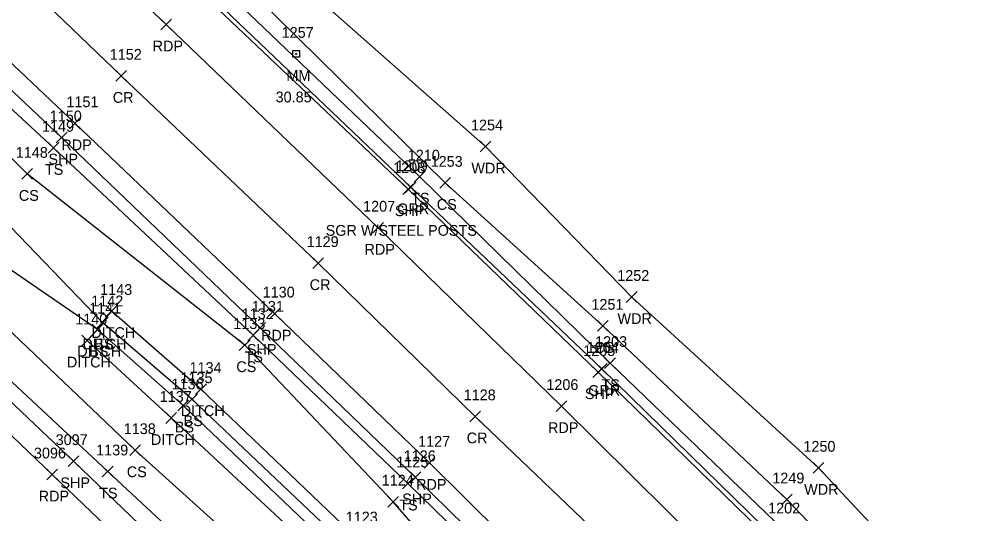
# Model space of a CAD drawing. Extents: x 1647574 to 1652703, y 212895 to 228670.
# Drawn here: x 1649743 to 1649920, y 226398.8 to 226490.7 of the extents above; entities that cross this region are included whole.
import ezdxf

# ---------------------------------------------------------------- set-up
doc = ezdxf.new("R2010")
doc.units = 0
for name, color, linetype in [('D_A', 7, 'Continuous'), ('D_I', 7, 'Continuous'), ('D_TIC', 7, 'Continuous'), ('DD', 7, 'Continuous'), ('L_A', 7, 'Continuous'), ('L_I', 7, 'Continuous'), ('L_TIC', 7, 'Continuous'), ('LAWA', 7, 'Continuous'), ('LELB', 7, 'Continuous'), ('P_A', 7, 'Continuous'), ('P_I', 7, 'Continuous'), ('P_TIC', 7, 'Continuous'), ('PET', 7, 'Continuous'), ('PRC', 7, 'Continuous'), ('PSP', 7, 'Continuous'), ('R_A', 7, 'Continuous'), ('R_C', 7, 'Continuous'), ('R_I', 7, 'Continuous'), ('R_TIC', 7, 'Continuous'), ('RGR', 7, 'Continuous'), ('S_A', 7, 'Continuous'), ('S_C', 7, 'Continuous'), ('S_I', 7, 'Continuous'), ('SRM', 7, 'Continuous')]:
    doc.layers.add(name, color=color, linetype=linetype)

msp = doc.modelspace()

# ---------------------------------------------------------------- linework, layer by layer
at = {"layer": 'D_TIC'}
for points in [[(1649759.18, 226435.47), (1649761.18, 226437.47)], [(1649761.18, 226435.47), (1649759.18, 226437.47)], [(1649759.18, 226435.47), (1649761.18, 226437.47)], [(1649761.18, 226435.47), (1649759.18, 226437.47)], [(1649757.52, 226433.35), (1649759.52, 226435.35)], [(1649759.52, 226433.35), (1649757.52, 226435.35)], [(1649756.57, 226432.02), (1649758.57, 226434.02)], [(1649758.57, 226432.02), (1649756.57, 226434.02)], [(1649754.64, 226430), (1649756.64, 226432)], [(1649756.64, 226430), (1649754.64, 226432)], [(1649775.78, 226420.97), (1649777.78, 226422.97)], [(1649777.78, 226420.97), (1649775.78, 226422.97)], [(1649770.25, 226415.61), (1649772.25, 226417.61)], [(1649772.25, 226415.61), (1649770.25, 226417.61)]]:
    msp.add_lwpolyline(points, dxfattribs=at)
at = {"layer": 'DD'}
for points in [[(1649866.07, 226326.34), (1649834.51, 226356.66), (1649801.03, 226388.97), (1649771.25, 226416.61), (1649755.64, 226431), (1649757.57, 226433.02), (1649758.52, 226434.35), (1649760.18, 226436.47)], [(1649866.07, 226326.34), (1649867.38, 226328.16), (1649869, 226330.3), (1649871.11, 226331.79), (1649839.7, 226361.95), (1649805.8, 226394.2), (1649776.78, 226421.97), (1649760.18, 226436.47)]]:
    msp.add_lwpolyline(points, dxfattribs=at)
at = {"layer": 'L_TIC'}
for points in [[(1649828.63, 226466.03), (1649830.63, 226468.03)], [(1649830.63, 226466.03), (1649828.63, 226468.03)], [(1649748.39, 226465.79), (1649750.39, 226467.79)], [(1649750.39, 226465.79), (1649748.39, 226467.79)], [(1649743.52, 226460.95), (1649745.52, 226462.95)], [(1649745.52, 226460.95), (1649743.52, 226462.95)], [(1649816.4, 226460.44), (1649818.4, 226462.44)], [(1649818.4, 226460.44), (1649816.4, 226462.44)], [(1649821.12, 226459.28), (1649823.12, 226461.28)], [(1649823.12, 226459.28), (1649821.12, 226461.28)], [(1649855.77, 226438.08), (1649857.77, 226440.08)], [(1649857.77, 226438.08), (1649855.77, 226440.08)], [(1649757.52, 226433.35), (1649759.52, 226435.35)], [(1649759.52, 226433.35), (1649757.52, 226435.35)], [(1649850.41, 226432.71), (1649852.41, 226434.71)], [(1649852.41, 226432.71), (1649850.41, 226434.71)], [(1649756.57, 226432.02), (1649758.57, 226434.02)], [(1649758.57, 226432.02), (1649756.57, 226434.02)], [(1649785.47, 226430.97), (1649787.47, 226432.97)], [(1649787.47, 226430.97), (1649785.47, 226432.97)], [(1649783.9, 226429.14), (1649785.9, 226431.14)], [(1649785.9, 226429.14), (1649783.9, 226431.14)], [(1649851.74, 226425.8), (1649853.74, 226427.8)], [(1649853.74, 226425.8), (1649851.74, 226427.8)], [(1649774.11, 226419.09), (1649776.11, 226421.09)], [(1649776.11, 226419.09), (1649774.11, 226421.09)], [(1649772.49, 226417.93), (1649774.49, 226419.93)], [(1649774.49, 226417.93), (1649772.49, 226419.93)], [(1649763.56, 226409.62), (1649765.56, 226411.62)], [(1649765.56, 226409.62), (1649763.56, 226411.62)], [(1649890.44, 226406.34), (1649892.44, 226408.34)], [(1649892.44, 226406.34), (1649890.44, 226408.34)], [(1649758.46, 226405.66), (1649760.46, 226407.66)], [(1649760.46, 226405.66), (1649758.46, 226407.66)], [(1649814.2, 226403.44), (1649816.2, 226405.44)], [(1649816.2, 226403.44), (1649814.2, 226405.44)], [(1649811.48, 226400.05), (1649813.48, 226402.05)], [(1649813.48, 226400.05), (1649811.48, 226402.05)], [(1649884.58, 226400.45), (1649886.58, 226402.45)], [(1649886.58, 226400.45), (1649884.58, 226402.45)]]:
    msp.add_lwpolyline(points, dxfattribs=at)
at = {"layer": 'LAWA'}
msp.add_lwpolyline([(1650224.82, 226043.26), (1650200.57, 226071.14), (1650179.14, 226096.39), (1650156.93, 226122.13), (1650126.46, 226158.5), (1650102.32, 226186.03), (1650070.86, 226221.7), (1650047.25, 226248.26), (1650033.72, 226259.55), (1650015.55, 226280.28), (1649981.36, 226313.37), (1649950.59, 226346.36), (1649922.81, 226373.8), (1649891.44, 226407.34), (1649856.77, 226439.08), (1649829.63, 226467.03), (1649787.56, 226504.18), (1649754.94, 226535.2), (1649724.22, 226565.72), (1649692.31, 226598.17), (1649653.67, 226635.29), (1649620.52, 226666.86), (1649581.67, 226703.66)], dxfattribs=at)
at = {"layer": 'LELB'}
for points in [[(1650010.63, 226272.18), (1649976.36, 226308.87), (1649944.85, 226340.83), (1649916.6, 226368.96), (1649885.58, 226401.45), (1649851.41, 226433.71), (1649822.12, 226460.28), (1649782.98, 226498.9), (1649750.04, 226529.83), (1649718.83, 226559.66), (1649689.09, 226593.62), (1649652.01, 226632.5), (1649616.85, 226664.27), (1649578.69, 226701.52), (1649544.7, 226732.63), (1649511.82, 226765.51), (1649477.06, 226797.14), (1649442.21, 226831.27), (1649405.15, 226865.62), (1649378.95, 226891.41), (1649346.59, 226917.07), (1649311.19, 226946.22)], [(1650213.15, 226037.1), (1650185.87, 226070.33), (1650156.97, 226103.72), (1650126.82, 226139.03), (1650097.45, 226172.49), (1650065.12, 226208.19), (1650039.15, 226236.7), (1650005.62, 226272.51), (1649977.06, 226302.34), (1649946.85, 226333.69), (1649915.81, 226365.02), (1649884.88, 226395.87), (1649852.74, 226426.8), (1649817.4, 226461.44), (1649778.8, 226498.35), (1649747.79, 226526.99), (1649716.78, 226556.99), (1649685.05, 226589.65), (1649647.22, 226623.29), (1649611.68, 226660.43), (1649573.8, 226694.76)], [(1650145.31, 225996.12), (1650155.22, 226000.73), (1650160.97, 226007.39), (1650165.06, 226014.73), (1650162.63, 226023.17), (1650152.14, 226036.38), (1650125.52, 226068.74), (1650101.36, 226098.15), (1650073.79, 226131.47), (1650039.14, 226169.85), (1650006.52, 226208.67), (1649978.85, 226238.77), (1649944.11, 226276), (1649910.77, 226309.61), (1649879.19, 226341.22), (1649849.26, 226371.24), (1649815.2, 226404.44), (1649786.47, 226431.97), (1649749.39, 226466.79), (1649718.31, 226495.58), (1649694.54, 226518.32), (1649659.53, 226550.77), (1649625.91, 226582.74), (1649593.12, 226613.01)], [(1650145.31, 225996.12), (1650126.11, 226017.39), (1650101.66, 226047.08), (1650074.02, 226078.27), (1650048.35, 226107.52), (1650011.02, 226148.89), (1649978.29, 226184.76), (1649948.32, 226216.56), (1649918.31, 226248.62), (1649881.09, 226286.67), (1649854.51, 226315.1), (1649822.53, 226345.57), (1649790.94, 226377.4), (1649759.46, 226406.66), (1649722.98, 226440.72), (1649699.36, 226464.18), (1649670.41, 226492.35), (1649633.05, 226526.99), (1649601.72, 226556.3), (1649565.56, 226590.44)], [(1650034.79, 226165.59), (1650004.25, 226206.53), (1649976.89, 226237.09), (1649942.39, 226273.76), (1649905.43, 226305.34), (1649874.8, 226336.52), (1649843.44, 226365.42), (1649812.48, 226401.05), (1649784.9, 226430.14), (1649744.52, 226461.95), (1649720.63, 226485.58), (1649711.56, 226477.85), (1649711.58, 226477.78), (1649705.42, 226471.73), (1649700.93, 226467.69), (1649709.73, 226458.24)], [(1650148.97, 226010.88), (1650139.27, 226026.59), (1650113.43, 226057), (1650088.3, 226087.98), (1650061.28, 226120.08), (1650026.24, 226159.75), (1649992.44, 226196.13), (1649963.33, 226228.07), (1649931.94, 226262.56), (1649896.29, 226297.95), (1649867.38, 226328.16), (1649836.11, 226358.29), (1649802.88, 226390.85), (1649773.49, 226418.93), (1649757.57, 226433.02), (1649733.38, 226449.67), (1649721.38, 226464.7), (1649717.89, 226468.09), (1649721.1, 226472.27), (1649725.43, 226467.47)], [(1650148.97, 226010.88), (1650154.49, 226019.63), (1650146.18, 226030.47), (1650117.14, 226060.39), (1650092.92, 226091.65), (1650065.04, 226122.85), (1650030.31, 226163.04), (1649996.06, 226198.8), (1649967.82, 226231.08), (1649935.01, 226265.64), (1649900.92, 226301.66), (1649869, 226330.3), (1649837.58, 226359.92), (1649804, 226392.67), (1649775.11, 226420.09), (1649758.52, 226434.35), (1649738.4, 226455.19), (1649725.43, 226467.47)], [(1650055.12, 226113.82), (1650017.96, 226153.32), (1649984.83, 226189.55), (1649957.12, 226222.67), (1649926.78, 226257.2), (1649885.72, 226290.18), (1649859.03, 226319.45), (1649828.58, 226351.31), (1649795.6, 226382.64), (1649764.56, 226410.62), (1649728.45, 226444.97), (1649709.73, 226458.24)]]:
    msp.add_lwpolyline(points, dxfattribs=at)
at = {"layer": 'P_TIC'}
for points in [[(1649769.32, 226488.71), (1649771.32, 226490.71)], [(1649771.32, 226488.71), (1649769.32, 226490.71)], [(1649760.96, 226479.16), (1649762.96, 226481.16)], [(1649762.96, 226479.16), (1649760.96, 226481.16)], [(1649752.36, 226470.35), (1649754.36, 226472.35)], [(1649754.36, 226470.35), (1649752.36, 226472.35)], [(1649749.91, 226467.71), (1649751.91, 226469.71)], [(1649751.91, 226467.71), (1649749.91, 226469.71)], [(1649814.25, 226458.11), (1649816.25, 226460.11)], [(1649816.25, 226458.11), (1649814.25, 226460.11)], [(1649808.66, 226450.94), (1649810.66, 226452.94)], [(1649810.66, 226450.94), (1649808.66, 226452.94)], [(1649797.54, 226444.37), (1649799.54, 226446.37)], [(1649799.54, 226444.37), (1649797.54, 226446.37)], [(1649789.46, 226434.99), (1649791.46, 226436.99)], [(1649791.46, 226434.99), (1649789.46, 226436.99)], [(1649786.78, 226432.35), (1649788.78, 226434.35)], [(1649788.78, 226432.35), (1649786.78, 226434.35)], [(1649849.54, 226424.12), (1649851.54, 226426.12)], [(1649851.54, 226424.12), (1649849.54, 226426.12)], [(1649842.75, 226417.81), (1649844.75, 226419.81)], [(1649844.75, 226417.81), (1649842.75, 226419.81)], [(1649826.7, 226415.9), (1649828.7, 226417.9)], [(1649828.7, 226415.9), (1649826.7, 226417.9)], [(1649752.13, 226407.58), (1649754.13, 226409.58)], [(1649754.13, 226407.58), (1649752.13, 226409.58)], [(1649818.24, 226407.27), (1649820.24, 226409.27)], [(1649820.24, 226407.27), (1649818.24, 226409.27)], [(1649748.16, 226405.1), (1649750.16, 226407.1)], [(1649750.16, 226405.1), (1649748.16, 226407.1)], [(1649815.61, 226404.58), (1649817.61, 226406.58)], [(1649817.61, 226404.58), (1649815.61, 226406.58)]]:
    msp.add_lwpolyline(points, dxfattribs=at)
at = {"layer": 'PET'}
for points in [[(1650203.46, 226029.18), (1650176.21, 226061.89), (1650147.53, 226095.79), (1650117.29, 226130.73), (1650087.4, 226164.52), (1650055.9, 226199.34), (1650029.44, 226228.14), (1649996.95, 226263.47), (1649968.15, 226293.72), (1649938.19, 226324.52), (1649906.65, 226356.13), (1649876.52, 226386.27), (1649843.75, 226418.81), (1649809.66, 226451.94), (1649770.32, 226489.71), (1649739.98, 226518.42), (1649716.1, 226541.38), (1649682.51, 226572.89), (1649648.23, 226605.38), (1649615.14, 226636.4), (1649578.52, 226671.42)], [(1650180.12, 226018.51), (1650160.2, 226042.42), (1650132.53, 226074.87), (1650108.24, 226103.36), (1650079.8, 226135.84), (1650045.18, 226174.49), (1650010.43, 226212.6), (1649983.21, 226241.97), (1649947.38, 226279.71), (1649914.98, 226313), (1649883.03, 226345), (1649852.9, 226374.89), (1649819.24, 226408.27), (1649790.46, 226435.99), (1649753.36, 226471.35), (1649722.68, 226500.42), (1649698.76, 226522.75), (1649664.62, 226555.39), (1649630.41, 226587.57), (1649598.45, 226617.55), (1649561.34, 226652.9)], [(1649568.76, 226578.15), (1649602.84, 226545.72), (1649639.6, 226511.14), (1649669.58, 226482.71), (1649710.56, 226443.02), (1649749.16, 226406.1), (1649783.82, 226372.91), (1649821.53, 226335.91), (1649854.36, 226303.39), (1649893.84, 226262.84), (1649926.53, 226228.81), (1649964.59, 226188.34), (1649995.88, 226154.08), (1650026.58, 226120.39), (1650056.63, 226086.43), (1650078.17, 226061.47), (1650102.87, 226032.97), (1650121.07, 226011.5), (1650140.46, 225987.82)]]:
    msp.add_lwpolyline(points, dxfattribs=at)
at = {"layer": 'PRC'}
msp.add_lwpolyline([(1650190.29, 226025.07), (1650169.4, 226050.68), (1650141.73, 226083.3), (1650117.9, 226111.09), (1650088.92, 226144.57), (1650053.94, 226182.93), (1650019.72, 226220.45), (1649992.16, 226250.42), (1649956.56, 226288.56), (1649923.88, 226321.79), (1649891.54, 226354.39), (1649861.68, 226384.4), (1649827.7, 226416.9), (1649798.54, 226445.37), (1649761.96, 226480.16), (1649731.42, 226509.46), (1649707.37, 226531.84), (1649673.7, 226564), (1649639.62, 226596.15), (1649606.75, 226626.95), (1649570.25, 226661.64)], dxfattribs=at)
at = {"layer": 'PSP'}
for points in [[(1650209.98, 226034.8), (1650182.89, 226067.68), (1650153.83, 226101.81), (1650124.05, 226136.25), (1650094.35, 226170.32), (1650062.83, 226205.52), (1650036.19, 226234.57), (1650003.11, 226270.29), (1649975.25, 226299.75), (1649944.68, 226331.46), (1649913.77, 226362.55), (1649883.23, 226393.29), (1649850.54, 226425.12), (1649815.25, 226459.11), (1649776.56, 226495.81), (1649746.09, 226524.83), (1649714.65, 226554.46), (1649681.67, 226585.65), (1649644.69, 226620.23), (1649606.95, 226655.87), (1649570.92, 226690.01)], [(1650176.78, 226014.91), (1650174.69, 226018.89), (1650157.03, 226040.39), (1650129.97, 226072.67), (1650105.28, 226101.15), (1650076.93, 226133.75), (1650041.79, 226172.07), (1650008.03, 226209.64), (1649980.35, 226240.01), (1649944.97, 226277.48), (1649912.15, 226310.56), (1649880.37, 226342.42), (1649850.35, 226372.48), (1649816.61, 226405.58), (1649787.78, 226433.35), (1649750.91, 226468.71), (1649720.44, 226497.53), (1649696.48, 226520.16), (1649661.7, 226552.53), (1649627.77, 226584.84), (1649595.64, 226615.02), (1649558.33, 226650.15)], [(1649571.18, 226581.28), (1649605.62, 226548.46), (1649642.47, 226514.36), (1649673.51, 226485.11), (1649713.05, 226446.56), (1649753.13, 226408.58), (1649786.75, 226376.31), (1649825.02, 226339.17), (1649858.01, 226306.81), (1649897.5, 226266.11), (1649930.08, 226232.3), (1649968.22, 226191.53), (1649999.65, 226157.4), (1650029.99, 226123.79), (1650060.42, 226089.05), (1650081.82, 226064.3), (1650106.87, 226035.38), (1650124.34, 226014.45), (1650143.68, 225990.93)]]:
    msp.add_lwpolyline(points, dxfattribs=at)
at = {"layer": 'R_TIC'}
for points in [[(1649814.73, 226458.46), (1649816.73, 226460.46)], [(1649816.73, 226458.46), (1649814.73, 226460.46)], [(1649850.2, 226424.71), (1649852.2, 226426.71)], [(1649852.2, 226424.71), (1649850.2, 226426.71)]]:
    msp.add_lwpolyline(points, dxfattribs=at)
at = {"layer": 'RGR'}
msp.add_lwpolyline([(1650210.88, 226035.34), (1650183.47, 226068.36), (1650154.6, 226102.18), (1650124.72, 226137.1), (1650095.1, 226170.93), (1650063.42, 226206.14), (1650036.95, 226235.01), (1650003.69, 226270.69), (1649975.87, 226300.38), (1649945.2, 226332.04), (1649914.34, 226363.19), (1649883.95, 226393.7), (1649851.2, 226425.71), (1649815.73, 226459.46), (1649777.08, 226496.44), (1649746.45, 226525.34), (1649715.22, 226555.07), (1649682.27, 226586.18), (1649645.22, 226621.05), (1649607.54, 226656.38), (1649571.29, 226690.65)], dxfattribs=at)
at = {"layer": 'SRM'}
msp.add_lwpolyline([(1649793.84, 226484.86), (1649795.09, 226484.86), (1649795.09, 226483.61), (1649793.84, 226483.61)], close=True, dxfattribs=at)
msp.add_circle((1649794.47, 226484.24), 0.0833, dxfattribs=at)

# ---------------------------------------------------------------- texts
at = {"layer": 'D_A'}
for p in [(1649756.42, 226431.47), (1649756.42, 226431.47), (1649754.76, 226429.35), (1649753.81, 226428.02), (1649751.88, 226426), (1649773.02, 226416.97), (1649767.48, 226411.61)]:
    msp.add_text('DITCH', height=2, dxfattribs=at).set_placement(p)
at = {"layer": 'D_I'}
for s, p in [('1143', (1649758.06, 226439.47)), ('1143', (1649758.06, 226439.47)), ('1141', (1649756.02, 226436.02)), ('1142', (1649756.4, 226437.35)), ('1140', (1649753.43, 226434)), ('1134', (1649774.66, 226424.97)), ('1137', (1649769.12, 226419.61)), ('1123', (1649803.67, 226397.2))]:
    msp.add_text(s, height=2, dxfattribs=at).set_placement(p)
at = {"layer": 'L_A'}
for s, p in [('TS', (1649747.8, 226461.79)), ('WDR', (1649826.99, 226462.03)), ('CS', (1649742.96, 226456.95)), ('TS', (1649815.81, 226456.44)), ('CS', (1649820.57, 226455.28)), ('WDR', (1649854.13, 226434.08)), ('BS', (1649756.96, 226429.35)), ('BS', (1649756.02, 226428.02)), ('TS', (1649784.88, 226426.97)), ('CS', (1649849.85, 226428.71)), ('CS', (1649783.35, 226425.14)), ('TS', (1649851.15, 226421.8)), ('BS', (1649773.55, 226415.09)), ('BS', (1649771.93, 226413.93)), ('CS', (1649763.01, 226405.62)), ('WDR', (1649888.8, 226402.34)), ('TS', (1649757.87, 226401.66)), ('TS', (1649813.61, 226399.44))]:
    msp.add_text(s, height=2, dxfattribs=at).set_placement(p)
at = {"layer": 'L_I'}
for s, p in [('1149', (1649747.26, 226469.79)), ('1254', (1649826.93, 226470.03)), ('1148', (1649742.39, 226464.95)), ('1210', (1649815.19, 226464.44)), ('1253', (1649819.43, 226463.28)), ('1252', (1649854.08, 226442.08)), ('1141', (1649756.02, 226436.02)), ('1142', (1649756.4, 226437.35)), ('1251', (1649849.29, 226436.71)), ('1132', (1649784.35, 226434.97)), ('1133', (1649782.78, 226433.14)), ('1203', (1649849.97, 226429.8)), ('1136', (1649771.31, 226421.93)), ('1135', (1649772.98, 226423.09)), ('1138', (1649762.44, 226413.62)), ('1139', (1649757.32, 226409.66)), ('1250', (1649888.66, 226410.34)), ('1125', (1649813.07, 226407.44)), ('1124', (1649810.35, 226404.05)), ('1249', (1649882.88, 226404.45)), ('1202', (1649882.11, 226398.87))]:
    msp.add_text(s, height=2, dxfattribs=at).set_placement(p)
at = {"layer": 'P_A'}
for s, p in [('RDP', (1649767.8, 226484.71)), ('CR', (1649760.39, 226475.16)), ('RDP', (1649750.85, 226466.35)), ('SHP', (1649748.45, 226463.71)), ('SHP', (1649812.79, 226454.11)), ('RDP', (1649807.15, 226446.94)), ('CR', (1649796.97, 226440.37)), ('RDP', (1649787.94, 226430.99)), ('SHP', (1649785.32, 226428.35)), ('SHP', (1649848.08, 226420.12)), ('RDP', (1649841.23, 226413.81)), ('CR', (1649826.13, 226411.9)), ('SHP', (1649750.67, 226403.58)), ('RDP', (1649816.73, 226403.27)), ('RDP', (1649746.64, 226401.1)), ('SHP', (1649814.15, 226400.58))]:
    msp.add_text(s, height=2, dxfattribs=at).set_placement(p)
at = {"layer": 'P_I'}
for s, p in [('1152', (1649759.84, 226483.16)), ('1151', (1649751.8, 226474.35)), ('1150', (1649748.7, 226471.71)), ('1208', (1649812.48, 226462.11)), ('1207', (1649806.89, 226454.94)), ('1129', (1649796.4, 226448.37)), ('1130', (1649788.24, 226438.99)), ('1131', (1649786.23, 226436.35)), ('1205', (1649847.77, 226428.12)), ('1206', (1649840.92, 226421.81)), ('1128', (1649825.57, 226419.9)), ('3097', (1649749.79, 226411.58)), ('1127', (1649817.11, 226411.27)), ('3096', (1649745.76, 226409.1)), ('1126', (1649814.43, 226408.58))]:
    msp.add_text(s, height=2, dxfattribs=at).set_placement(p)
at = {"layer": 'R_A'}
for p in [(1649813.22, 226454.46), (1649848.69, 226420.71)]:
    msp.add_text('GRR', height=2, dxfattribs=at).set_placement(p)
at = {"layer": 'R_C'}
msp.add_text('SGR W/STEEL POSTS', height=2, dxfattribs=at).set_placement((1649799.94, 226450.46))
at = {"layer": 'R_I'}
for s, p in [('1209', (1649812.95, 226462.46)), ('1204', (1649848.43, 226428.71))]:
    msp.add_text(s, height=2, dxfattribs=at).set_placement(p)
at = {"layer": 'S_A'}
msp.add_text('MM', height=2, dxfattribs=at).set_placement((1649792.65, 226479.24))
at = {"layer": 'S_C'}
msp.add_text('30.85', height=2, dxfattribs=at).set_placement((1649790.64, 226475.24))
at = {"layer": 'S_I'}
msp.add_text('1257', height=2, dxfattribs=at).set_placement((1649791.77, 226487.24))

doc.saveas('drawing.dxf')
